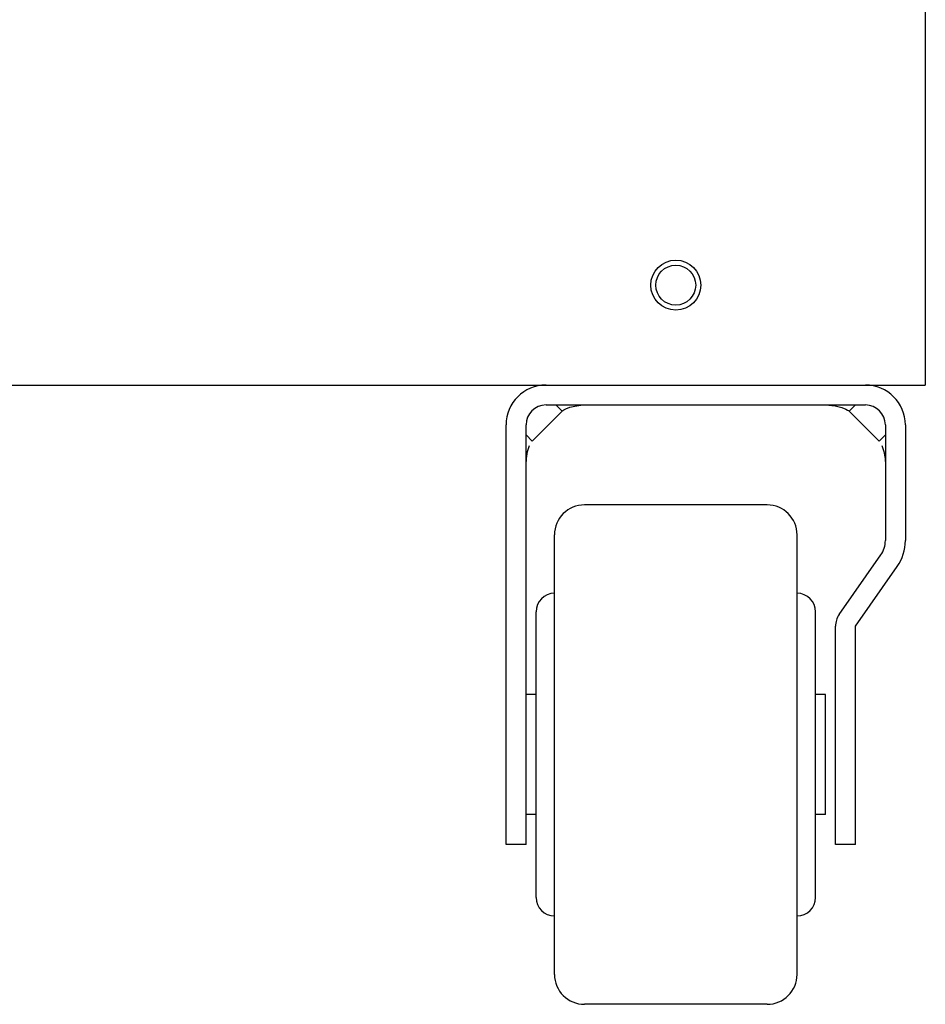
# Model space of a CAD drawing. Header units: millimetres. Extents: x 1117 to 38156, y -1945 to 7303.
# Tile 465 of 656: x 20214 to 20305, y 943 to 1042. Entities that reach past the tile are written whole.
import ezdxf

# ---------------------------------------------------------------- set-up
doc = ezdxf.new("R2010")
doc.units = ezdxf.units.MM

msp = doc.modelspace()

# ---------------------------------------------------------------- linework, layer by layer
at = {"color": 7, "linetype": 'Continuous'}
for p, q in [((20304.848, 1955.338), (20304.848, 1005.338)), ((19964.848, 1005.338), (20304.848, 1005.338)), ((20265.469, 999.717), (20268.469, 1002.717)), ((20266.848, 1003.338), (20298.848, 1003.338)), ((20268.469, 1002.717), (20267.848, 1003.338)), ((20297.848, 1003.338), (20297.226, 1002.717)), ((20300.226, 999.717), (20297.226, 1002.717)), ((20262.848, 959.338), (20262.848, 1001.338)), ((20264.848, 959.338), (20264.848, 1001.338)), ((20300.848, 1001.338), (20300.848, 989.757)), ((20302.848, 1001.338), (20302.848, 989.757)), ((20265.469, 999.717), (20264.848, 1000.338)), ((20300.848, 1000.338), (20300.226, 999.717)), ((20288.998, 993.338), (20270.698, 993.338)), ((20267.698, 946.338), (20267.698, 990.338)), ((20291.998, 946.338), (20291.998, 990.338)), ((20296.214, 982.352), (20300.395, 988.323)), ((20297.853, 981.205), (20302.034, 987.176)), ((20265.848, 954.038), (20265.848, 982.638)), ((20293.848, 954.038), (20293.848, 982.638)), ((20295.848, 959.338), (20295.848, 981.189)), ((20297.848, 959.338), (20297.848, 981.189)), ((20265.848, 974.338), (20264.848, 974.338)), ((20294.848, 974.338), (20293.848, 974.338)), ((20294.848, 962.338), (20294.848, 974.338)), ((20265.848, 962.338), (20264.848, 962.338)), ((20294.848, 962.338), (20293.848, 962.338)), ((20264.848, 959.338), (20262.848, 959.338)), ((20297.848, 959.338), (20295.848, 959.338)), ((20288.998, 943.338), (20270.698, 943.338))]:
    msp.add_line(p, q, dxfattribs=at)
for points in [[(20268.469, 1002.717), (20268.497, 1002.742), (20268.55, 1002.783), (20268.643, 1002.843), (20268.84, 1002.948), (20269.251, 1003.108), (20269.749, 1003.234), (20270.321, 1003.315), (20270.847, 1003.338)], [(20294.851, 1003.338), (20295.8, 1003.261), (20296.483, 1003.095), (20296.894, 1002.929), (20297.065, 1002.836), (20297.15, 1002.78), (20297.199, 1002.741), (20297.226, 1002.717)], [(20264.848, 997.34), (20264.883, 997.987), (20265.009, 998.693), (20265.21, 999.286)], [(20300.485, 999.286), (20300.686, 998.693), (20300.812, 997.987), (20300.848, 997.34)]]:
    msp.add_lwpolyline(points, dxfattribs=at)
for radius in [2.5, 2]:
    msp.add_circle((20279.848, 1015.338), radius, dxfattribs=at)
for centre, radius, start, end in [((20266.848, 1001.338), 4, 90, 180), ((20298.848, 1001.338), 4, 0, 90), ((20266.848, 1001.338), 2, 90, 180), ((20298.848, 1001.338), 2, 0, 90), ((20270.698, 990.338), 3, 90, 180), ((20288.998, 990.338), 3, 360, 90), ((20298.348, 989.757), 2.5, 325, 0), ((20298.348, 989.757), 4.5, 325, 0), ((20267.698, 982.638), 1.85, 90, 180), ((20291.998, 982.638), 1.85, 360, 90), ((20297.876, 981.189), 2.028, 145, 180), ((20297.876, 981.189), 0.028, 145, 180), ((20267.698, 954.038), 1.85, 180, 270), ((20291.998, 954.038), 1.85, 270, 0), ((20270.698, 946.338), 3, 180, 270), ((20288.998, 946.338), 3, 270, 0)]:
    msp.add_arc(centre, radius, start, end, dxfattribs=at)

doc.saveas('drawing.dxf')
